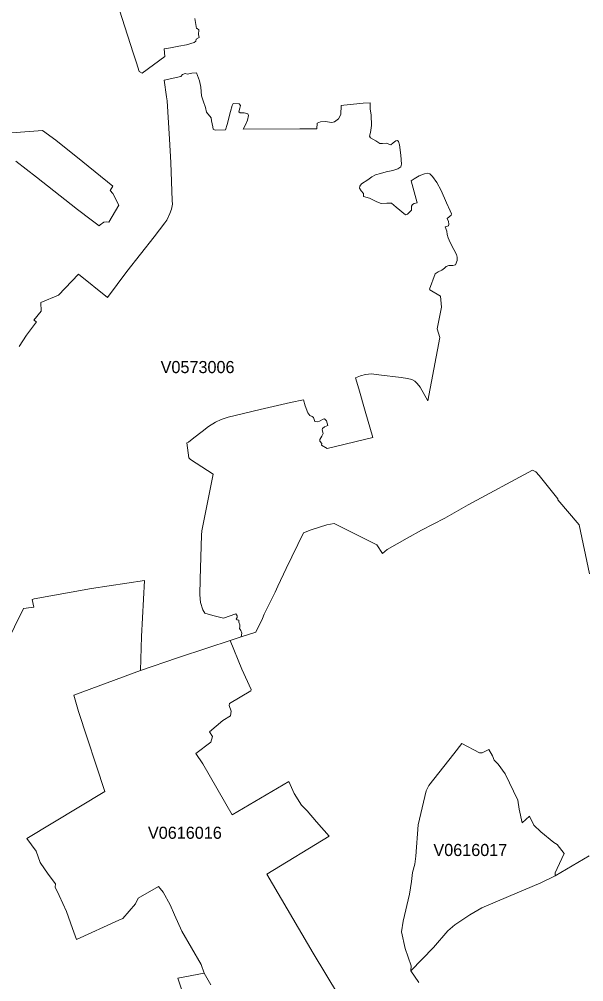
# Model space of a CAD drawing. Extents: x 369010 to 735936, y 6377141 to 6616555.
# Drawn here: x 612480 to 617139, y 6504847 to 6512798 of the extents above; entities that cross this region are included whole.
import ezdxf
from ezdxf.enums import TextEntityAlignment as Align

# ---------------------------------------------------------------- set-up
doc = ezdxf.new("R2010")
doc.units = 0
doc.header["$LTSCALE"] = 40
doc.layers.add('3', color=7, linetype='Continuous', lineweight=13)
doc.layers.add('4', color=7, linetype='Continuous')

msp = doc.modelspace()

# ---------------------------------------------------------------- linework, layer by layer
at = {"layer": '3'}
for points in [[(613929.31, 6512803.79), (613942.55, 6512723.19), (613949.17, 6512720.54), (613961.09, 6512709.95), (613959.76, 6512671.55), (613963.74, 6512646.39), (613941.23, 6512634.48), (613937.25, 6512615.94), (613922.69, 6512605.35), (613859.3, 6512588.14), (613797.24, 6512576.38), (613727.23, 6512563.14), (613675.59, 6512553.88), (613681.39, 6512491.81), (613495.03, 6512354.11), (613470.04, 6512367.35), (613446.37, 6512437.03), (613421.21, 6512521.6), (613260.01, 6513021.09)], [(613260.01, 6513021.09), (613421.21, 6512521.6), (613446.37, 6512437.03), (613470.04, 6512367.35), (613495.03, 6512354.11), (613681.39, 6512491.81), (613675.59, 6512553.88), (613727.23, 6512563.14), (613797.24, 6512576.38), (613859.3, 6512588.14), (613922.69, 6512605.35), (613937.25, 6512615.94), (613941.23, 6512634.48), (613963.74, 6512646.39), (613959.76, 6512671.55), (613961.09, 6512709.95), (613949.17, 6512720.54), (613942.55, 6512723.19), (613929.31, 6512803.79)], [(611507.32, 6512859.56), (611528.84, 6512668.4), (611766.5, 6512681.81), (611891.79, 6512448.12), (611910.49, 6512154.35), (611939.95, 6512099.57), (611970.57, 6511814.07), (612343.29, 6511854.13), (612672.8, 6511879.94), (612781.04, 6511798.35), (613004.97, 6511619.44), (613253.56, 6511420.17), (613229.39, 6511382.6), (613253.56, 6511359.93), (613302.55, 6511261.62), (613219.63, 6511121.11), (613196.96, 6511125.25), (613178.25, 6511121.11), (613148.96, 6511101.08)], [(613966.88, 6512290.39), (613943.05, 6512355.6), (613904.32, 6512352.95), (613868.24, 6512345.01), (613848.05, 6512348.98), (613828.02, 6512340.87), (613814.78, 6512324.82), (613675.76, 6512294.2), (613696.12, 6512157.66), (613701.41, 6512125.55), (613721.44, 6511807.62), (613732.19, 6511615.63), (613742.79, 6511300.35), (613744.11, 6511270.89), (613736.17, 6511230.84), (613722.76, 6511194.76), (613697.44, 6511138.98), (613682.71, 6511116.31), (613594.66, 6511001.61), (613367.76, 6510715.46), (613207.55, 6510499.47), (612969.88, 6510693.45), (612804.38, 6510518.34), (612659.07, 6510458.26), (612661.72, 6510387.43), (612600.31, 6510311.3), (612621.83, 6510298.39), (612540.4, 6510188.66), (612478.83, 6510095.15)], [(612600.31, 6510311.3), (612661.72, 6510387.43), (612659.07, 6510458.26), (612804.38, 6510518.34), (612969.88, 6510693.45), (613207.55, 6510499.47), (613367.76, 6510715.46), (613594.66, 6511001.61), (613682.71, 6511116.31), (613697.44, 6511138.98), (613722.76, 6511194.76), (613736.17, 6511230.84), (613744.11, 6511270.89), (613742.79, 6511300.35), (613732.19, 6511615.63), (613721.44, 6511807.62), (613701.41, 6512125.55), (613696.12, 6512157.66), (613675.76, 6512294.2), (613814.78, 6512324.82), (613828.02, 6512340.87), (613848.05, 6512348.98), (613868.24, 6512345.01), (613904.32, 6512352.95), (613943.05, 6512355.6), (613966.88, 6512290.39), (613978.96, 6512236.77), (613984.26, 6512164.61), (613998.99, 6512124.56), (614016.37, 6512069.61), (614024.31, 6512030.88), (614063.2, 6511984.05), (614067.18, 6511960.05), (614076.44, 6511910.56), (614079.26, 6511889.05), (614096.47, 6511882.43), (614182.86, 6511883.92), (614194.94, 6511928.11), (614224.24, 6512035.02), (614236.32, 6512087.15), (614245.75, 6512103.21), (614296.4, 6512100.56), (614305.83, 6512087.15), (614300.54, 6512063.16), (614292.43, 6512032.37), (614304.51, 6512025.75), (614335.29, 6512024.43), (614365.91, 6512017.64), (614372.7, 6512004.24), (614364.59, 6511965.51), (614351.18, 6511930.75), (614328.51, 6511889.21), (614795.56, 6511892.03), (614937.23, 6511893.35), (614939.88, 6511938.86), (614965.2, 6511950.94), (615003.93, 6511954.92), (615058.88, 6511945.48), (615082.87, 6511950.94), (615113.66, 6511974.94), (615133.68, 6512011.02), (615137.65, 6512084.67), (615158.51, 6512088.81), (615317.56, 6512104.86), (615376.31, 6512107.51), (615376.31, 6512059.35), (615385.75, 6512005.89), (615387.07, 6511920.33), (615378.96, 6511864.06), (615369.69, 6511833.27), (615380.28, 6511818.54), (615423.15, 6511793.22), (615455.26, 6511770.55), (615477.93, 6511773.19), (615507.23, 6511774.52), (615547.44, 6511761.11), (615567.47, 6511778.49), (615587.49, 6511793.22), (615600.9, 6511797.19), (615611.49, 6511787.92), (615619.44, 6511760.45), (615630.03, 6511674.88), (615635.49, 6511601.4), (615628.71, 6511579.88), (615603.38, 6511563.83), (615564.66, 6511549.1), (615508.55, 6511538.51), (615460.39, 6511525.1), (615419.01, 6511514.35), (615389.55, 6511496.97), (615356.12, 6511472.97), (615305.31, 6511438.21), (615290.75, 6511418.19), (615287.93, 6511403.46), (615302.66, 6511381.94), (615320.04, 6511359.27), (615321.36, 6511335.1), (615372.17, 6511319.22), (615430.93, 6511289.76), (615467.01, 6511276.35)], [(616022.44, 6511128.06), (616011.68, 6511152.06), (616045.11, 6511180.19), (616047.76, 6511192.27), (616037.17, 6511216.27), (616005.06, 6511283.14), (615962.2, 6511382.77), (615926.12, 6511451.12), (615890.2, 6511499.12), (615868.69, 6511520.63), (615849.98, 6511527.25), (615824.66, 6511521.96), (615780.47, 6511505.9), (615739.1, 6511478.93), (615714.93, 6511463.2), (615765.08, 6511282.97), (615738.27, 6511276.35), (615725.03, 6511268.41), (615716.92, 6511253.68), (615718.24, 6511220.24), (615683.49, 6511186.81), (615668.92, 6511182.68), (615589.98, 6511246.89), (615552.57, 6511277.67), (615513.85, 6511277.67), (615467.01, 6511276.35), (615430.93, 6511289.76), (615372.17, 6511319.22), (615321.36, 6511335.1), (615320.04, 6511359.27), (615302.66, 6511381.94), (615287.93, 6511403.46), (615290.75, 6511418.19), (615305.31, 6511438.21), (615356.12, 6511472.97), (615389.55, 6511496.97), (615419.01, 6511514.35), (615460.39, 6511525.1), (615508.55, 6511538.51), (615564.66, 6511549.1), (615603.38, 6511563.83), (615628.71, 6511579.88), (615635.49, 6511601.4), (615630.03, 6511674.88), (615619.44, 6511760.45), (615611.49, 6511787.92), (615600.9, 6511797.19), (615587.49, 6511793.22), (615567.47, 6511778.49), (615547.44, 6511761.11), (615507.23, 6511774.52), (615477.93, 6511773.19), (615455.26, 6511770.55), (615423.15, 6511793.22), (615380.28, 6511818.54), (615369.69, 6511833.27), (615378.96, 6511864.06), (615387.07, 6511920.33), (615385.75, 6512005.89), (615376.31, 6512059.35), (615376.31, 6512107.51), (615317.56, 6512104.86), (615158.51, 6512088.81), (615137.65, 6512084.67), (615133.68, 6512011.02), (615113.66, 6511974.94), (615082.87, 6511950.94), (615058.88, 6511945.48), (615003.93, 6511954.92), (614965.2, 6511950.94), (614939.88, 6511938.86), (614937.23, 6511893.35), (614795.56, 6511892.03), (614328.51, 6511889.21), (614351.18, 6511930.75), (614364.59, 6511965.51), (614372.7, 6512004.24), (614365.91, 6512017.64), (614335.29, 6512024.43), (614304.51, 6512025.75), (614292.43, 6512032.37), (614300.54, 6512063.16), (614305.83, 6512087.15), (614296.4, 6512100.56), (614245.75, 6512103.21), (614236.32, 6512087.15), (614224.24, 6512035.02), (614194.94, 6511928.11), (614182.86, 6511883.92), (614096.47, 6511882.43), (614079.26, 6511889.05), (614076.44, 6511910.56), (614067.18, 6511960.05), (614063.2, 6511984.05), (614024.31, 6512030.88), (614016.37, 6512069.61), (613998.99, 6512124.56), (613984.26, 6512164.61), (613978.96, 6512236.77), (613966.88, 6512290.39)], [(612452.35, 6511625.07), (612621.5, 6511494.32), (612908.32, 6511268.24), (612961.77, 6511226.86), (613072.66, 6511141.3), (613140.85, 6511090.49), (613148.96, 6511101.08), (613178.25, 6511121.11), (613196.96, 6511125.25), (613219.63, 6511121.11), (613302.55, 6511261.62), (613253.56, 6511359.93), (613229.39, 6511382.6), (613253.56, 6511420.17), (613004.97, 6511619.44), (612781.04, 6511798.35), (612672.8, 6511879.94), (612343.29, 6511854.13)], [(613148.96, 6511101.08), (613140.85, 6511090.49), (613072.66, 6511141.3), (612961.77, 6511226.86), (612908.32, 6511268.24), (612621.5, 6511494.32), (612452.35, 6511625.07)], [(615467.01, 6511276.35), (615513.85, 6511277.67), (615552.57, 6511277.67), (615589.98, 6511246.89), (615668.92, 6511182.68), (615683.49, 6511186.81), (615718.24, 6511220.24), (615716.92, 6511253.68), (615725.03, 6511268.41), (615738.27, 6511276.35), (615765.08, 6511282.97), (615714.93, 6511463.2), (615739.1, 6511478.93), (615780.47, 6511505.9), (615824.66, 6511521.96), (615849.98, 6511527.25), (615868.69, 6511520.63), (615890.2, 6511499.12), (615926.12, 6511451.12), (615962.2, 6511382.77), (616005.06, 6511283.14), (616037.17, 6511216.27), (616047.76, 6511192.27), (616045.11, 6511180.19), (616011.68, 6511152.06), (616022.44, 6511128.06), (616025.09, 6511106.71), (616022.44, 6511090.66), (615994.3, 6511083.87), (616010.36, 6511046.47), (616013.01, 6511020.98), (616019.79, 6510991.68), (616037.17, 6510952.79), (616067.79, 6510897.35), (616089.14, 6510855.8), (616094.43, 6510831.81), (616093.11, 6510805), (616079.7, 6510770.24), (616058.35, 6510764.94), (616026.25, 6510763.62), (616003.57, 6510756.83), (615990.17, 6510740.95), (615967.49, 6510724.89), (615938.2, 6510711.49), (615912.71, 6510695.43), (615867.36, 6510568.32), (615868.69, 6510563.03), (615956.9, 6510510.23), (615964.84, 6510420.69), (615928.76, 6510241.45), (615951.77, 6510168.47), (615851.64, 6509646.96), (615790.24, 6509759.34), (615763.43, 6509788.8)], [(614312.12, 6507695.51), (614317.58, 6507727.28), (614309.64, 6507749.96), (614298.88, 6507764.69), (614301.53, 6507778.09), (614301.53, 6507795.47), (614292.26, 6507816.82), (614292.26, 6507835.52), (614277.53, 6507836.85), (614270.74, 6507842.31), (614278.85, 6507857.04), (614277.53, 6507870.28), (614268.1, 6507886.33), (614165.32, 6507851.41), (614077.27, 6507873.92), (614010.41, 6507892.62), (613994.35, 6507919.43), (613976.98, 6507981), (613970.36, 6508042.4), (613972.84, 6508171.66), (613983.6, 6508535.11), (613986.24, 6508571.19), (614031.76, 6508792.3), (614081.24, 6509041.05), (613894.22, 6509161.38), (613880.82, 6509174.12), (613863.44, 6509299.74), (613876.85, 6509305.2), (613922.19, 6509339.95), (613990.38, 6509393.41), (614041.85, 6509433.3), (614100.61, 6509470.87), (614146.12, 6509492.22), (614203.55, 6509510.92), (614468.85, 6509573.81), (614717.44, 6509631.24), (614827, 6509655.4), (614840.41, 6509605.92), (614863.08, 6509548.32), (614879.14, 6509525.65), (614896.52, 6509517.71), (614908.6, 6509508.27), (614920.02, 6509474.84), (614940.04, 6509472.19), (614958.75, 6509477.49), (614989.53, 6509493.54), (615000.12, 6509496.19), (615016.17, 6509480.14), (615028.26, 6509442.73), (615000.12, 6509430.65), (614982.74, 6509418.73), (614980.1, 6509405.33), (614988.04, 6509375.87), (614977.45, 6509353.19), (614960.07, 6509326.38), (614961.39, 6509314.3), (614976.12, 6509294.27), (614974.8, 6509280.87), (615020.15, 6509251.57), (615397, 6509343.76), (615335.43, 6509560.07), (615283.3, 6509744.45), (615255.16, 6509836.63), (615295.21, 6509852.69), (615336.59, 6509864.77), (615386.08, 6509868.74), (615447.64, 6509862.12), (615633.34, 6509837.96), (615683.82, 6509830.51), (615719.9, 6509823.72), (615745.22, 6509807.67), (615763.43, 6509788.8), (615790.24, 6509759.34), (615851.64, 6509646.96), (615951.77, 6510168.47), (615928.76, 6510241.45), (615964.84, 6510420.69), (615956.9, 6510510.23), (615868.69, 6510563.03), (615867.36, 6510568.32), (615912.71, 6510695.43), (615938.2, 6510711.49), (615967.49, 6510724.89), (615990.17, 6510740.95), (616003.57, 6510756.83), (616026.25, 6510763.62), (616058.35, 6510764.94), (616079.7, 6510770.24), (616093.11, 6510805), (616094.43, 6510831.81), (616089.14, 6510855.8), (616067.79, 6510897.35), (616037.17, 6510952.79), (616019.79, 6510991.68), (616013.01, 6511020.98), (616010.36, 6511046.47), (615994.3, 6511083.87), (616022.44, 6511090.66), (616025.09, 6511106.71), (616022.44, 6511128.06)], [(612478.83, 6510095.15), (612540.4, 6510188.66), (612621.83, 6510298.39), (612600.31, 6510311.3)], [(615763.43, 6509788.8), (615745.22, 6509807.67), (615719.9, 6509823.72), (615683.82, 6509830.51), (615633.34, 6509837.96), (615447.64, 6509862.12), (615386.08, 6509868.74), (615336.59, 6509864.77), (615295.21, 6509852.69), (615255.16, 6509836.63), (615283.3, 6509744.45), (615335.43, 6509560.07), (615397, 6509343.76), (615020.15, 6509251.57), (614974.8, 6509280.87), (614976.12, 6509294.27), (614961.39, 6509314.3), (614960.07, 6509326.38), (614977.45, 6509353.19), (614988.04, 6509375.87), (614980.1, 6509405.33), (614982.74, 6509418.73), (615000.12, 6509430.65), (615028.26, 6509442.73), (615016.17, 6509480.14), (615000.12, 6509496.19), (614989.53, 6509493.54), (614958.75, 6509477.49), (614940.04, 6509472.19), (614920.02, 6509474.84), (614908.6, 6509508.27), (614896.52, 6509517.71), (614879.14, 6509525.65), (614863.08, 6509548.32), (614840.41, 6509605.92), (614827, 6509655.4), (614717.44, 6509631.24), (614468.85, 6509573.81), (614203.55, 6509510.92), (614146.12, 6509492.22), (614100.61, 6509470.87), (614041.85, 6509433.3), (613990.38, 6509393.41), (613922.19, 6509339.95), (613876.85, 6509305.2), (613863.44, 6509299.74), (613880.82, 6509174.12), (613894.22, 6509161.38), (614081.24, 6509041.05), (614031.76, 6508792.3), (613986.24, 6508571.19), (613983.6, 6508535.11), (613972.84, 6508171.66), (613970.36, 6508042.4), (613976.98, 6507981), (613994.35, 6507919.43), (614010.41, 6507892.62), (614077.27, 6507873.92), (614165.32, 6507851.41), (614268.1, 6507886.33), (614277.53, 6507870.28), (614278.85, 6507857.04), (614270.74, 6507842.31), (614277.53, 6507836.85), (614292.26, 6507835.52), (614292.26, 6507816.82), (614301.53, 6507795.47), (614301.53, 6507778.09), (614298.88, 6507764.69), (614309.64, 6507749.96), (614317.58, 6507727.28), (614312.12, 6507695.51), (614433.27, 6507734.73), (614487.22, 6507848.76), (614502.29, 6507884.18), (614591.33, 6508064.75), (614615.32, 6508116.22), (614684.01, 6508259.87), (614825.02, 6508556.29), (614890.39, 6508581.45), (615017.5, 6508622.33), (615080.39, 6508634.08), (615430.1, 6508456.33), (615477.27, 6508384.83), (615516.33, 6508417.6), (615682.66, 6508510.78), (615799.01, 6508576.65), (615992.15, 6508676.12), (616185.46, 6508786.34), (616715.74, 6509074.65), (616743.37, 6509059.92), (616769.86, 6509029.63), (616924.93, 6508836.82), (616926.42, 6508827.39), (617102.02, 6508621.34), (617186.93, 6508216.02)], [(617186.93, 6508216.02), (617102.02, 6508621.34), (616926.42, 6508827.39), (616924.93, 6508836.82), (616769.86, 6509029.63), (616743.37, 6509059.92), (616715.74, 6509074.65), (616185.46, 6508786.34), (615992.15, 6508676.12), (615799.01, 6508576.65), (615682.66, 6508510.78), (615516.33, 6508417.6), (615477.27, 6508384.83), (615430.1, 6508456.33), (615080.39, 6508634.08), (615017.5, 6508622.33), (614890.39, 6508581.45), (614825.02, 6508556.29), (614684.01, 6508259.87), (614615.32, 6508116.22), (614591.33, 6508064.75), (614502.29, 6507884.18), (614487.22, 6507848.76), (614433.27, 6507734.73), (614312.12, 6507695.51), (614222.09, 6507666.38), (614316.92, 6507430.87), (614395.04, 6507262.71), (614392.39, 6507249.47), (614216.29, 6507144.87), (614212.32, 6507128.99), (614228.04, 6507083.8), (614222.75, 6507042.76), (614159.36, 6507004.53), (614050.79, 6506913), (614075.95, 6506871.96), (614060.06, 6506826.94), (613936.1, 6506731.61), (613995.68, 6506648.2), (614235.99, 6506226.33), (614704.2, 6506501.73), (614747.73, 6506402.42), (614808.63, 6506307.09), (614856.3, 6506258.1), (614933.26, 6506169.23), (615037.86, 6506050.07), (614524.79, 6505736.1), (614906.78, 6505084.52), (615114.15, 6504736.13)], [(612289.66, 6507477.04), (612515.58, 6507931.35), (612579.63, 6507938.63), (612599.15, 6507941.78), (612587.24, 6508006.32), (612602.3, 6508011.29), (613077.3, 6508094.54), (613512.41, 6508163.05), (613490.06, 6507700.47), (613479.97, 6507417.79), (613786.81, 6507522.89), (614037.22, 6507606.46), (614222.09, 6507666.38), (614312.12, 6507695.51)], [(613869.07, 6504634.18), (613788.8, 6504876.15), (614005.94, 6504919.51), (613982.27, 6504988.52), (613822.23, 6505263.92), (613760.5, 6505399.8), (613726.07, 6505481.89), (613667.81, 6505587.81), (613628.09, 6505635.48), (613462.59, 6505538.82), (613438.76, 6505491.16), (613334.16, 6505369.35), (613302.88, 6505355.28), (612953.5, 6505196.4), (612919.57, 6505285.93), (612869.26, 6505428.93), (612808.52, 6505560.01), (612776.74, 6505628.86), (612778.06, 6505655.34), (612718.15, 6505735.61), (612653.27, 6505832.26), (612620.17, 6505926.27), (612542.06, 6506029.54), (613187.19, 6506417.65), (612970.21, 6507080), (612929.17, 6507215.05), (613479.97, 6507417.79), (613490.06, 6507700.47), (613512.41, 6508163.05), (613077.3, 6508094.54), (612602.3, 6508011.29), (612587.24, 6508006.32), (612599.15, 6507941.78), (612579.63, 6507938.63), (612515.58, 6507931.35), (612289.66, 6507477.04)], [(615114.15, 6504736.13), (614906.78, 6505084.52), (614524.79, 6505736.1), (615037.86, 6506050.07), (614933.26, 6506169.23), (614856.3, 6506258.1), (614808.63, 6506307.09), (614747.73, 6506402.42), (614704.2, 6506501.73), (614235.99, 6506226.33), (613995.68, 6506648.2), (613936.1, 6506731.61), (614060.06, 6506826.94), (614075.95, 6506871.96), (614050.79, 6506913), (614159.36, 6507004.53), (614222.75, 6507042.76), (614228.04, 6507083.8), (614212.32, 6507128.99), (614216.29, 6507144.87), (614392.39, 6507249.47), (614395.04, 6507262.71), (614316.92, 6507430.87), (614222.09, 6507666.38), (614037.22, 6507606.46), (613786.81, 6507522.89), (613479.97, 6507417.79), (612929.17, 6507215.05), (612970.21, 6507080), (613187.19, 6506417.65), (612542.06, 6506029.54), (612620.17, 6505926.27), (612653.27, 6505832.26), (612718.15, 6505735.61), (612778.06, 6505655.34), (612776.74, 6505628.86), (612808.52, 6505560.01), (612869.26, 6505428.93), (612919.57, 6505285.93), (612953.5, 6505196.4), (613302.88, 6505355.28), (613334.16, 6505369.35), (613438.76, 6505491.16), (613462.59, 6505538.82), (613628.09, 6505635.48), (613667.81, 6505587.81), (613726.07, 6505481.89), (613760.5, 6505399.8), (613822.23, 6505263.92), (613982.27, 6504988.52), (614005.94, 6504919.51), (614059.89, 6504820.87)], [(615711.46, 6504936.89), (615714.11, 6504977.93), (615665.12, 6505122.25), (615635.33, 6505258.63), (615649.89, 6505347.34), (615701.53, 6505570.6), (615718.74, 6505676.52), (615726.52, 6505749.34), (615743.73, 6505819.52), (615753, 6505885.72), (615772.36, 6506143.41), (615837.9, 6506424.27), (615860.41, 6506469.29), (616067.79, 6506729.79), (616133.16, 6506816.68), (616278.97, 6506739.06), (616300.49, 6506737.73), (616355.27, 6506767.19), (616386.05, 6506713.57), (616399.46, 6506677.49), (616431.57, 6506643.89), (616491.81, 6506565.11), (616596.08, 6506348.14), (616606.83, 6506273.66), (616630.83, 6506159.96), (616691.08, 6506214.74), (616728.48, 6506141.09), (616786.07, 6506086.31), (616893.16, 6505996.61), (616920.63, 6505980.06), (616978.22, 6505906.41), (616920.63, 6505783.27), (616901.93, 6505745.87), (616904.58, 6505721.71), (617183.62, 6505888.86)], [(617183.62, 6505888.86), (616904.58, 6505721.71), (616784.42, 6505663.28), (616516.97, 6505550.74), (616298.83, 6505456.9), (616198.54, 6505399.3), (616074.08, 6505316.39), (616017.31, 6505267.23), (615899.3, 6505130.19), (615711.46, 6504936.89), (615778.98, 6504841.39)], [(615778.98, 6504841.39), (615711.46, 6504936.89)]]:
    msp.add_lwpolyline(points, dxfattribs=at)
msp.add_lwpolyline([(615711.46, 6504936.89), (615899.3, 6505130.19), (616017.31, 6505267.23), (616074.08, 6505316.39), (616198.54, 6505399.3), (616298.83, 6505456.9), (616516.97, 6505550.74), (616784.42, 6505663.28), (616904.58, 6505721.71), (616901.93, 6505745.87), (616920.63, 6505783.27), (616978.22, 6505906.41), (616920.63, 6505980.06), (616893.16, 6505996.61), (616786.07, 6506086.31), (616728.48, 6506141.09), (616691.08, 6506214.74), (616630.83, 6506159.96), (616606.83, 6506273.66), (616596.08, 6506348.14), (616491.81, 6506565.11), (616431.57, 6506643.89), (616399.46, 6506677.49), (616386.05, 6506713.57), (616355.27, 6506767.19), (616300.49, 6506737.73), (616278.97, 6506739.06), (616133.16, 6506816.68), (616067.79, 6506729.79), (615860.41, 6506469.29), (615837.9, 6506424.27), (615772.36, 6506143.41), (615753, 6505885.72), (615743.73, 6505819.52), (615726.52, 6505749.34), (615718.74, 6505676.52), (615701.53, 6505570.6), (615649.89, 6505347.34), (615635.33, 6505258.63), (615665.12, 6505122.25), (615714.11, 6504977.93)], close=True, dxfattribs=at)

# ---------------------------------------------------------------- texts
at = {"layer": '4'}
for s, p in [('V0573006', (613951.82, 6509875.27)), ('V0616016', (613846.85, 6506028.22)), ('V0616017', (616203.14, 6505885.93))]:
    msp.add_text(s, height=100, dxfattribs=at).set_placement(p, align=Align.CENTER)

doc.saveas('drawing.dxf')
